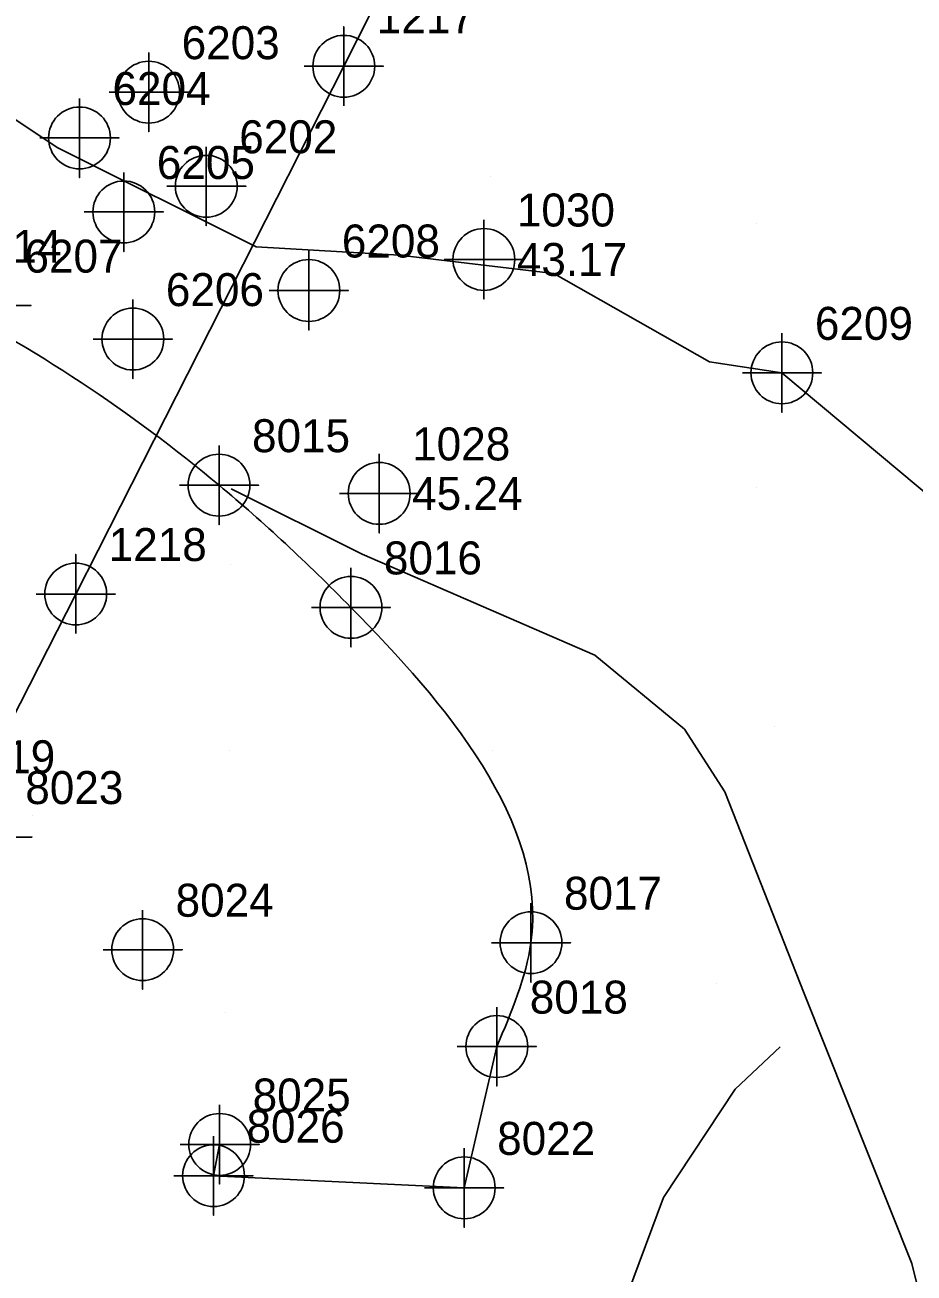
# Model space of a CAD drawing. Extents: x 2062781 to 2066835, y 358981 to 366501.
# Drawn here: x 2064295.2 to 2064362.6, y 361830.7 to 361925.3 of the extents above; entities that cross this region are included whole.
import ezdxf

# ---------------------------------------------------------------- set-up
doc = ezdxf.new("R2010")
doc.units = 0
for name, color, linetype in [('Exist Building Cogo Number', 7, 'Continuous'), ('Exist Building Cogo Point CELL', 7, 'Continuous'), ('Exist DTM Breakline', 7, 'Continuous'), ('Exist DTM Regular Point CELL', 7, 'Continuous'), ('Exist DTM Regular Point Cogo Elevation', 7, 'Continuous'), ('Exist DTM Regular Point Cogo Number', 7, 'Continuous'), ('Exist DTM Ridgeline', 7, 'Continuous'), ('Exist DTM Ridgeline Cogo Elevation', 7, 'Continuous'), ('Exist DTM Ridgeline Cogo Number', 7, 'Continuous'), ('Exist DTM Ridgeline Cogo Point CELL', 7, 'Continuous'), ('Exist Structure Major Deck Tunnel Box Culvert', 7, 'Continuous'), ('Exist Structure Major Deck Tunnel Box Culvert Cogo Number', 7, 'Continuous'), ('Exist Structure Major Deck Tunnel Box Culvert Cogo Point CELL', 7, 'Continuous'), ('PH Exist DTM Breakline', 7, 'Continuous'), ('PH Exist DTM Point', 7, 'Continuous')]:
    doc.layers.add(name, color=color, linetype=linetype)

msp = doc.modelspace()

# ---------------------------------------------------------------- linework, layer by layer
at = {"layer": 'Exist Building Cogo Point CELL'}
for points in [[(2064309.887, 361893.42), (2064309.887, 361887.42), (2064309.887, 361890.42), (2064312.887, 361890.42), (2064306.887, 361890.42)], [(2064309.887, 361893.42), (2064309.887, 361887.42), (2064309.887, 361890.42), (2064312.887, 361890.42), (2064306.887, 361890.42)], [(2064309.887, 361893.42), (2064309.887, 361887.42), (2064309.887, 361890.42), (2064312.887, 361890.42), (2064306.887, 361890.42)], [(2064319.889, 361884.154), (2064319.889, 361878.154), (2064319.889, 361881.154), (2064322.889, 361881.154), (2064316.889, 361881.154)], [(2064319.889, 361884.154), (2064319.889, 361878.154), (2064319.889, 361881.154), (2064322.889, 361881.154), (2064316.889, 361881.154)], [(2064319.889, 361884.154), (2064319.889, 361878.154), (2064319.889, 361881.154), (2064322.889, 361881.154), (2064316.889, 361881.154)], [(2064292.696, 361866.741), (2064292.696, 361860.741), (2064292.696, 361863.741), (2064295.696, 361863.741), (2064289.696, 361863.741)], [(2064292.696, 361866.741), (2064292.696, 361860.741), (2064292.696, 361863.741), (2064295.696, 361863.741), (2064289.696, 361863.741)], [(2064292.696, 361866.741), (2064292.696, 361860.741), (2064292.696, 361863.741), (2064295.696, 361863.741), (2064289.696, 361863.741)], [(2064304.094, 361858.198), (2064304.094, 361852.198), (2064304.094, 361855.198), (2064307.094, 361855.198), (2064301.094, 361855.198)], [(2064304.094, 361858.198), (2064304.094, 361852.198), (2064304.094, 361855.198), (2064307.094, 361855.198), (2064301.094, 361855.198)], [(2064304.094, 361858.198), (2064304.094, 361852.198), (2064304.094, 361855.198), (2064307.094, 361855.198), (2064301.094, 361855.198)], [(2064333.541, 361858.73), (2064333.541, 361852.73), (2064333.541, 361855.73), (2064336.541, 361855.73), (2064330.541, 361855.73)], [(2064333.541, 361858.73), (2064333.541, 361852.73), (2064333.541, 361855.73), (2064336.541, 361855.73), (2064330.541, 361855.73)], [(2064333.541, 361858.73), (2064333.541, 361852.73), (2064333.541, 361855.73), (2064336.541, 361855.73), (2064330.541, 361855.73)], [(2064330.951, 361850.853), (2064330.951, 361844.853), (2064330.951, 361847.853), (2064333.951, 361847.853), (2064327.951, 361847.853)], [(2064330.951, 361850.853), (2064330.951, 361844.853), (2064330.951, 361847.853), (2064333.951, 361847.853), (2064327.951, 361847.853)], [(2064330.951, 361850.853), (2064330.951, 361844.853), (2064330.951, 361847.853), (2064333.951, 361847.853), (2064327.951, 361847.853)], [(2064309.935, 361843.43), (2064309.935, 361837.43), (2064309.935, 361840.43), (2064312.935, 361840.43), (2064306.935, 361840.43)], [(2064309.935, 361843.43), (2064309.935, 361837.43), (2064309.935, 361840.43), (2064312.935, 361840.43), (2064306.935, 361840.43)], [(2064309.935, 361843.43), (2064309.935, 361837.43), (2064309.935, 361840.43), (2064312.935, 361840.43), (2064306.935, 361840.43)], [(2064309.471, 361841.064), (2064309.471, 361835.064), (2064309.471, 361838.064), (2064312.471, 361838.064), (2064306.471, 361838.064)], [(2064309.471, 361841.064), (2064309.471, 361835.064), (2064309.471, 361838.064), (2064312.471, 361838.064), (2064306.471, 361838.064)], [(2064309.471, 361841.064), (2064309.471, 361835.064), (2064309.471, 361838.064), (2064312.471, 361838.064), (2064306.471, 361838.064)], [(2064328.478, 361840.141), (2064328.478, 361834.141), (2064328.478, 361837.141), (2064331.478, 361837.141), (2064325.478, 361837.141)], [(2064328.478, 361840.141), (2064328.478, 361834.141), (2064328.478, 361837.141), (2064331.478, 361837.141), (2064325.478, 361837.141)], [(2064328.478, 361840.141), (2064328.478, 361834.141), (2064328.478, 361837.141), (2064331.478, 361837.141), (2064325.478, 361837.141)]]:
    msp.add_lwpolyline(points, dxfattribs=at)
for centre in [(2064309.887, 361890.42), (2064309.887, 361890.42), (2064309.887, 361890.42), (2064319.889, 361881.154), (2064319.889, 361881.154), (2064319.889, 361881.154), (2064333.541, 361855.73), (2064333.541, 361855.73), (2064333.541, 361855.73), (2064304.094, 361855.198), (2064304.094, 361855.198), (2064304.094, 361855.198), (2064330.951, 361847.853), (2064330.951, 361847.853), (2064330.951, 361847.853), (2064309.935, 361840.43), (2064309.935, 361840.43), (2064309.935, 361840.43), (2064309.471, 361838.064), (2064309.471, 361838.064), (2064309.471, 361838.064), (2064328.478, 361837.141), (2064328.478, 361837.141), (2064328.478, 361837.141)]:
    msp.add_circle(centre, 2.344, dxfattribs=at)
at = {"layer": 'Exist DTM Breakline'}
for p, q in [((2064330.951, 361847.853), (2064328.478, 361837.141)), ((2064309.935, 361840.43), (2064309.471, 361838.064))]:
    msp.add_line(p, q, dxfattribs=at)
msp.add_lwpolyline([(2064309.471, 361838.064), (2064328.478, 361837.141)], dxfattribs=at)
msp.add_spline([(2064266.546, 361913.136), (2064288.002, 361904.779), (2064309.887, 361890.42), (2064319.889, 361881.154), (2064333.541, 361855.73), (2064330.951, 361847.853)], degree=3, dxfattribs=at)
at = {"layer": 'Exist DTM Regular Point CELL'}
for points in [[(2064304.555, 361923.22), (2064304.555, 361917.22), (2064304.555, 361920.22), (2064307.555, 361920.22), (2064301.555, 361920.22)], [(2064299.307, 361919.748), (2064299.307, 361913.748), (2064299.307, 361916.748), (2064302.307, 361916.748), (2064296.307, 361916.748)], [(2064308.92, 361916.086), (2064308.92, 361910.086), (2064308.92, 361913.086), (2064311.92, 361913.086), (2064305.92, 361913.086)], [(2064302.669, 361914.137), (2064302.669, 361908.137), (2064302.669, 361911.137), (2064305.669, 361911.137), (2064299.669, 361911.137)], [(2064329.97, 361910.534), (2064329.97, 361904.534), (2064329.97, 361907.534), (2064332.97, 361907.534), (2064326.97, 361907.534)], [(2064316.699, 361908.182), (2064316.699, 361902.182), (2064316.699, 361905.182), (2064319.699, 361905.182), (2064313.699, 361905.182)], [(2064292.633, 361907.037), (2064292.633, 361901.037), (2064292.633, 361904.037), (2064295.633, 361904.037), (2064289.633, 361904.037)], [(2064303.355, 361904.498), (2064303.355, 361898.498), (2064303.355, 361901.498), (2064306.355, 361901.498), (2064300.355, 361901.498)], [(2064322.031, 361892.797), (2064322.031, 361886.797), (2064322.031, 361889.797), (2064325.031, 361889.797), (2064319.031, 361889.797)]]:
    msp.add_lwpolyline(points, dxfattribs=at)
for centre in [(2064304.555, 361920.22), (2064299.307, 361916.748), (2064308.92, 361913.086), (2064302.669, 361911.137), (2064329.97, 361907.534), (2064316.699, 361905.182), (2064303.355, 361901.498), (2064322.031, 361889.797)]:
    msp.add_circle(centre, 2.344, dxfattribs=at)
at = {"layer": 'Exist DTM Ridgeline'}
for points in [[(2064352.568, 361898.938), (2064347.083, 361899.761)], [(2064352.568, 361898.938), (2064365.829, 361887.834), (2064387.346, 361869.011)]]:
    msp.add_lwpolyline(points, dxfattribs=at)
at = {"layer": 'Exist DTM Ridgeline Cogo Point CELL'}
msp.add_lwpolyline([(2064352.568, 361901.938), (2064352.568, 361895.938), (2064352.568, 361898.938), (2064355.568, 361898.938), (2064349.568, 361898.938)], dxfattribs=at)
msp.add_lwpolyline([(2064352.568, 361901.938), (2064352.568, 361895.938), (2064352.568, 361898.938), (2064355.568, 361898.938), (2064349.568, 361898.938)], dxfattribs=at)
msp.add_lwpolyline([(2064352.568, 361901.938), (2064352.568, 361895.938), (2064352.568, 361898.938), (2064355.568, 361898.938), (2064349.568, 361898.938)], dxfattribs=at)
msp.add_circle((2064352.568, 361898.938), 2.344, dxfattribs=at)
msp.add_circle((2064352.568, 361898.938), 2.344, dxfattribs=at)
msp.add_circle((2064352.568, 361898.938), 2.344, dxfattribs=at)
at = {"layer": 'Exist Structure Major Deck Tunnel Box Culvert'}
msp.add_lwpolyline([(2064619.366, 362512.066), (2064592.261, 362458.715), (2064565.104, 362405.298), (2064537.774, 362351.702), (2064510.645, 362298.319), (2064483.351, 362244.689), (2064455.325, 362189.72), (2064443.941, 362167.394), (2064432.685, 362145.076), (2064421.276, 362122.774), (2064409.977, 362100.464), (2064398.633, 362078.317), (2064387.391, 362056.016), (2064375.974, 362033.721), (2064364.698, 362011.429), (2064353.294, 361989.059), (2064342.006, 361966.807), (2064330.655, 361944.545), (2064319.349, 361922.184), (2064299.022, 361882.167), (2064278.571, 361842.045)], dxfattribs=at)
at = {"layer": 'Exist Structure Major Deck Tunnel Box Culvert Cogo Point CELL'}
for points in [[(2064316.349, 361922.184), (2064322.349, 361922.184), (2064319.349, 361922.184), (2064319.349, 361925.184), (2064319.349, 361919.184)], [(2064316.349, 361922.184), (2064322.349, 361922.184), (2064319.349, 361922.184), (2064319.349, 361925.184), (2064319.349, 361919.184)], [(2064316.349, 361922.184), (2064322.349, 361922.184), (2064319.349, 361922.184), (2064319.349, 361925.184), (2064319.349, 361919.184)], [(2064296.022, 361882.167), (2064302.022, 361882.167), (2064299.022, 361882.167), (2064299.022, 361885.167), (2064299.022, 361879.167)], [(2064296.022, 361882.167), (2064302.022, 361882.167), (2064299.022, 361882.167), (2064299.022, 361885.167), (2064299.022, 361879.167)], [(2064296.022, 361882.167), (2064302.022, 361882.167), (2064299.022, 361882.167), (2064299.022, 361885.167), (2064299.022, 361879.167)]]:
    msp.add_lwpolyline(points, dxfattribs=at)
for centre in [(2064319.349, 361922.184), (2064319.349, 361922.184), (2064319.349, 361922.184), (2064299.022, 361882.167), (2064299.022, 361882.167), (2064299.022, 361882.167)]:
    msp.add_circle(centre, 2.344, dxfattribs=at)
at = {"layer": 'PH Exist DTM Breakline'}
for points in [[(2064347.083, 361899.761), (2064335.275, 361906.481), (2064323.58, 361907.86), (2064312.696, 361908.495), (2064297.609, 361916.012), (2064287.507, 361922.765), (2064282.794, 361926.437), (2064274.666, 361928.184), (2064265.742, 361929.274), (2064257.515, 361933.269), (2064251.469, 361939.596), (2064249.242, 361944.516), (2064247.438, 361949.521), (2064245.074, 361952.312), (2064238.503, 361956.154), (2064230.646, 361959.034), (2064225.831, 361961.996), (2064221.373, 361966.682)], [(2064310.809, 361890.15), (2064320.731, 361885.201), (2064338.384, 361877.539), (2064345.187, 361871.932)], [(2064345.187, 361871.932), (2064348.25, 361867.178), (2064354.259, 361851.887)], [(2064354.259, 361851.887), (2064362.416, 361831.396), (2064366.916, 361813.095), (2064369.415, 361789.852), (2064367.793, 361772.297)], [(2064364.677, 361784.83), (2064349.974, 361801.032), (2064343.413, 361809.559), (2064340.562, 361818.313), (2064340.856, 361829.089), (2064343.596, 361836.418), (2064349.035, 361844.615), (2064352.428, 361847.843)]]:
    msp.add_lwpolyline(points, dxfattribs=at)
at = {"layer": 'PH Exist DTM Point'}
for p, q in [((2064330.492, 361913.83), (2064330.492, 361913.83)), ((2064350.647, 361910.274), (2064350.647, 361910.274)), ((2064316.109, 361902.715), (2064316.109, 361902.715)), ((2064329.891, 361893.578), (2064329.891, 361893.578)), ((2064350.647, 361890.274), (2064350.647, 361890.274)), ((2064310.752, 361884.41), (2064310.752, 361884.41)), ((2064351.976, 361872.138), (2064351.976, 361872.138)), ((2064310.647, 361870.274), (2064310.647, 361870.274)), ((2064330.647, 361870.274), (2064330.647, 361870.274)), ((2064295.763, 361865.339), (2064295.763, 361865.339)), ((2064347.582, 361852.6), (2064347.582, 361852.6)), ((2064310.394, 361850.401), (2064310.394, 361850.401)), ((2064330.647, 361850.274), (2064330.647, 361850.274))]:
    msp.add_line(p, q, dxfattribs=at)

# ---------------------------------------------------------------- texts
at = {"layer": 'Exist Building Cogo Number'}
for s, p in [('8014', (2064290.502, 361907.279)), ('8014', (2064290.502, 361907.279)), ('8014', (2064290.502, 361907.279)), ('8015', (2064312.387, 361892.92)), ('8015', (2064312.387, 361892.92)), ('8015', (2064312.387, 361892.92)), ('8016', (2064322.389, 361883.654)), ('8016', (2064322.389, 361883.654)), ('8016', (2064322.389, 361883.654)), ('8019', (2064290.027, 361868.576)), ('8019', (2064290.027, 361868.576)), ('8019', (2064290.027, 361868.576)), ('8023', (2064295.196, 361866.241)), ('8023', (2064295.196, 361866.241)), ('8023', (2064295.196, 361866.241)), ('8017', (2064336.041, 361858.23)), ('8017', (2064336.041, 361858.23)), ('8017', (2064336.041, 361858.23)), ('8024', (2064306.594, 361857.698)), ('8024', (2064306.594, 361857.698)), ('8024', (2064306.594, 361857.698)), ('8018', (2064333.451, 361850.353)), ('8018', (2064333.451, 361850.353)), ('8018', (2064333.451, 361850.353)), ('8025', (2064312.435, 361842.93)), ('8025', (2064312.435, 361842.93)), ('8025', (2064312.435, 361842.93)), ('8026', (2064311.971, 361840.564)), ('8026', (2064311.971, 361840.564)), ('8026', (2064311.971, 361840.564)), ('8022', (2064330.978, 361839.641)), ('8022', (2064330.978, 361839.641)), ('8022', (2064330.978, 361839.641))]:
    msp.add_text(s, height=2.5, dxfattribs=at).set_placement(p)
at = {"layer": 'Exist DTM Regular Point Cogo Elevation'}
msp.add_text('45.24', height=2.5, dxfattribs=at).set_placement((2064324.531, 361888.547))
at = {"layer": 'Exist DTM Regular Point Cogo Number'}
for s, p in [('6203', (2064307.055, 361922.72)), ('6203', (2064307.055, 361922.72)), ('6203', (2064307.055, 361922.72)), ('6204', (2064301.807, 361919.248)), ('6204', (2064301.807, 361919.248)), ('6204', (2064301.807, 361919.248)), ('6202', (2064311.42, 361915.586)), ('6202', (2064311.42, 361915.586)), ('6202', (2064311.42, 361915.586)), ('6205', (2064305.169, 361913.637)), ('6205', (2064305.169, 361913.637)), ('6205', (2064305.169, 361913.637)), ('6208', (2064319.199, 361907.682)), ('6208', (2064319.199, 361907.682)), ('6208', (2064319.199, 361907.682)), ('6207', (2064295.133, 361906.537)), ('6207', (2064295.133, 361906.537)), ('6207', (2064295.133, 361906.537)), ('6206', (2064305.855, 361903.998)), ('6206', (2064305.855, 361903.998)), ('6206', (2064305.855, 361903.998)), ('1028', (2064324.531, 361892.297))]:
    msp.add_text(s, height=2.5, dxfattribs=at).set_placement(p)
at = {"layer": 'Exist DTM Ridgeline Cogo Elevation'}
msp.add_text('43.17', height=2.5, dxfattribs=at).set_placement((2064332.47, 361906.284))
at = {"layer": 'Exist DTM Ridgeline Cogo Number'}
for s, p in [('1030', (2064332.47, 361910.034)), ('6209', (2064355.068, 361901.438)), ('6209', (2064355.068, 361901.438)), ('6209', (2064355.068, 361901.438))]:
    msp.add_text(s, height=2.5, dxfattribs=at).set_placement(p)
at = {"layer": 'Exist Structure Major Deck Tunnel Box Culvert Cogo Number'}
for s, p in [('1217', (2064321.849, 361924.684)), ('1217', (2064321.849, 361924.684)), ('1217', (2064321.849, 361924.684)), ('1218', (2064301.522, 361884.667)), ('1218', (2064301.522, 361884.667)), ('1218', (2064301.522, 361884.667))]:
    msp.add_text(s, height=2.5, dxfattribs=at).set_placement(p)

doc.saveas('drawing.dxf')
